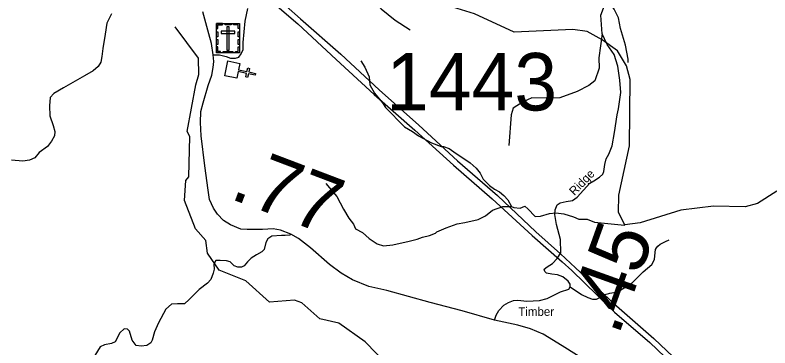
# Model space of a CAD drawing. Extents: x 1248089 to 1457196, y 820910 to 988753.
# Drawn here: x 1305699 to 1312268, y 934427 to 937322 of the extents above; entities that cross this region are included whole.
import ezdxf

# ---------------------------------------------------------------- set-up
doc = ezdxf.new("R2010")
doc.units = 0
for name, color, linetype in [('Exist Cultural Cemetery CELL', 7, 'Continuous'), ('Exist Cultural Church CELL', 7, 'Continuous'), ('Exist Hydrographic Creek Single Shore', 7, 'Continuous'), ('Exist Hydrographic Misc Water Feature', 7, 'Continuous'), ('Exist Road Non-System Type 51', 7, 'Continuous'), ('Exist Road Primary NC Attributed', 7, 'Continuous'), ('Exist Road Secondary Type 51 Attributed', 7, 'Continuous'), ('Exist Road Secondary Type 51 Label', 7, 'Continuous'), ('Exist Utilities Electrical Transmission Line', 7, 'Continuous'), ('Prop CMT Slope Fill', 7, 'Continuous'), ('Prop GRAU CAT1 Cell', 7, 'Continuous'), ('Prop Lane Lines', 7, 'Continuous')]:
    doc.layers.add(name, color=color, linetype=linetype)

msp = doc.modelspace()

# ---------------------------------------------------------------- linework, layer by layer
at = {"layer": 'Exist Cultural Cemetery CELL'}
for points in [[(1307452.2, 937249.4), (1307651.3, 937249.4), (1307651.3, 936994.8), (1307452.2, 936994.8)], [(1307452.2, 937206.1), (1307463.5, 937206.1), (1307463.5, 937238.3), (1307504.1, 937238.3), (1307504.1, 937249.4), (1307452.2, 937249.4)], [(1307526.3, 937249.4), (1307578.1, 937249.4), (1307578.1, 937238), (1307526.3, 937238)], [(1307651.3, 937206.1), (1307640, 937206.1), (1307640, 937238.3), (1307599.4, 937238.3), (1307599.4, 937249.4), (1307651.3, 937249.4)], [(1307452.2, 937132), (1307452.2, 937175.3), (1307463.6, 937175.3), (1307463.6, 937132)], [(1307493, 937181.4), (1307493, 937162.7), (1307610.7, 937162.7), (1307610.7, 937181.4)], [(1307561.2, 937220.1), (1307542.5, 937220.1), (1307542.5, 937017.3), (1307561.2, 937017.3)], [(1307639.9, 937133), (1307639.9, 937176.3), (1307651.3, 937176.3), (1307651.3, 937133)], [(1307639.9, 937067.1), (1307639.9, 937110.4), (1307651.3, 937110.4), (1307651.3, 937067.1)], [(1307452.1, 937064.7), (1307452.1, 937108.1), (1307463.5, 937108.1), (1307463.5, 937064.7)], [(1307485.3, 936994.9), (1307485.3, 937006.3), (1307463.3, 937006.3), (1307463.3, 937046.8), (1307452.1, 937046.8), (1307452.1, 936994.9)], [(1307618.1, 936994.8), (1307618.1, 937006.3), (1307640.1, 937006.3), (1307640.1, 937046.7), (1307651.3, 937046.7), (1307651.3, 936994.8)], [(1307509.6, 937006.3), (1307594.5, 937006.3), (1307594.5, 936994.9), (1307509.6, 936994.9)]]:
    msp.add_lwpolyline(points, close=True, dxfattribs=at)
at = {"layer": 'Exist Cultural Church CELL'}
msp.add_lwpolyline([(1307653.6, 936901.4), (1307642.3, 936845.6), (1307716.9, 936830.3), (1307723.3, 936861.7), (1307739, 936858.5), (1307732.6, 936827.1), (1307791.5, 936815.1), (1307788.3, 936799.4), (1307729.4, 936811.4), (1307723, 936780.1), (1307707.3, 936783.3), (1307713.7, 936814.6), (1307639.1, 936829.9), (1307627.5, 936773.4), (1307523.2, 936794.7), (1307549.3, 936922.7)], close=True, dxfattribs=at)
at = {"layer": 'Exist Hydrographic Creek Single Shore'}
for points in [[(1310809.3, 937106.7), (1310677.2, 937178.2), (1310552.3, 937197.2), (1310043.2, 937174.6), (1309697.3, 937332.5), (1309432.3, 937413.3), (1309234.3, 937535.4), (1308998.3, 937783.1), (1308919.2, 937952.2), (1308821.2, 938046), (1308184.2, 938285.3), (1307889.1, 938484.9), (1307358.9, 938699.2), (1307283.5, 938720.5)], [(1309048.3, 934170.9), (1308746.3, 934479), (1308517.2, 934641.2), (1308351.2, 934680.6), (1308195.3, 934818.3), (1308129.3, 934842.6), (1307912.2, 934824), (1307708.2, 935012), (1307476.2, 935102), (1307372.2, 935251.8), (1307358.3, 935360.5), (1307268.2, 935464), (1307174.2, 935708.8), (1307186.2, 935882.5), (1307212.2, 935914.9), (1307220.2, 936266), (1307196.2, 936309.1), (1307272.2, 936714.7), (1307299.2, 936806.1), (1307294.2, 936947.4), (1307092.2, 937220.6)], [(1312329.3, 935789.3), (1312160.4, 935684.3), (1312051.3, 935653.7), (1311776.3, 935659.2), (1311491.3, 935625.6), (1311139.3, 935514.5), (1311005.1, 935496.4), (1310949.3, 935603.5), (1310952.3, 935754.6), (1311046.3, 936186), (1311051.2, 936760.5), (1311020.3, 936879.2), (1310940.3, 937012.2), (1310809.3, 937106.7)]]:
    msp.add_lwpolyline(points, dxfattribs=at)
at = {"layer": 'Exist Hydrographic Misc Water Feature'}
for points in [[(1311034.1, 936910.7), (1311034.7, 936938.6), (1311011.6, 937059.7), (1310966.9, 937204.2), (1310951.1, 937297.3), (1310912.8, 937373.6), (1310831.4, 937491.7), (1310820.5, 937536.3), (1310816.7, 937629.9), (1310798.2, 937695.1), (1310759.9, 937771.4), (1310763, 937819.8), (1310749, 937903.8), (1310734.1, 937952.5), (1310730.7, 938068.2), (1310716.7, 938149), (1310697.8, 938199.5), (1310635.9, 938290.9), (1310606.6, 938323.5), (1310603.3, 938351.5)], [(1308708.6, 936922.8), (1308743.5, 936869.6), (1308779.6, 936785.2), (1308785.8, 936715.3), (1308826.3, 936643.9), (1308896.2, 936558), (1308923.3, 936517.2), (1309087.7, 936349.8), (1309156.7, 936308.2), (1309209.9, 936271), (1309322.6, 936210.5), (1309405.9, 936180.1), (1309425.9, 936179.7), (1309477.6, 936162.2), (1309536.5, 936116.8), (1309613.4, 936069.2), (1309658.7, 936036.3), (1309711.7, 935991), (1309746.7, 935945.9), (1309773.5, 935893.7), (1309828.3, 935840), (1309869.6, 935807.2), (1309913.1, 935785.8), (1309952.4, 935753), (1309987.5, 935716.2), (1310018.1, 935655.7)], [(1308403.6, 935857.1), (1308499.1, 935742.7), (1308556.5, 935633.2), (1308602.7, 935554.4), (1308643.6, 935503.4), (1308662.7, 935462.8), (1308722, 935431.4), (1308780.8, 935378.5), (1308849.8, 935332.7), (1308905.4, 935315.2), (1308985.8, 935325), (1309128.6, 935355.9), (1309197.1, 935374.2), (1309245.5, 935391.3), (1309305.8, 935405.6), (1309358.3, 935424.3), (1309370.5, 935436.4), (1309451.5, 935472.5), (1309546.4, 935506.7), (1309612.6, 935516.9), (1309729.3, 935544), (1309792.1, 935574.8), (1309853.3, 935623.7), (1309942.1, 935657.2), (1310018.1, 935655.7)], [(1310018.1, 935655.7), (1310038, 935647.1), (1310093.9, 935643.5), (1310134.4, 935659.1), (1310161.9, 935638.1), (1310226.3, 935570.3), (1310272.4, 935571.8), (1310349, 935595.7), (1310405.1, 935602.8), (1310473, 935593.2), (1310558.6, 935568.5), (1310606.1, 935547.8), (1310678, 935546.4), (1310741.5, 935520.6), (1311001.1, 935494.8), (1311005.1, 935496.4)]]:
    msp.add_lwpolyline(points, dxfattribs=at)
at = {"layer": 'Exist Road Non-System Type 51'}
for points in [[(1310807, 937158.7), (1310797.1, 937320), (1310819.9, 937382.2), (1310816.7, 937509.7), (1310797.1, 937601.3), (1310803.6, 937666.8), (1310849.4, 937732.2), (1310898.4, 937751.8), (1310954.2, 937727.6), (1310976.8, 937706), (1311032.4, 937660.2), (1311130.5, 937634), (1311159.9, 937650.4), (1311159.9, 937679.8), (1311140.3, 937771.4), (1311104.3, 937902.3), (1311078.2, 938052.7), (1311071.6, 938262.1), (1311022.6, 938409.3), (1310885.3, 938661.1), (1310849.5, 938770.8), (1310826.7, 938914.7), (1310816.9, 939012.8)], [(1307812.1, 937715.1), (1307879.8, 937727.4), (1307962, 937770.6), (1308062.6, 937854.9), (1308134.5, 937881.6), (1308198.2, 937900.1), (1308253.7, 937906.2), (1308311.2, 937908.3), (1308370.7, 937916.5), (1308411.8, 937912.4), (1308446.7, 937902.1), (1308485.7, 937873.4), (1308510.4, 937803.5), (1308586.4, 937653.4), (1308617.2, 937620.5), (1308715.8, 937540.4), (1308797.9, 937472.6), (1308886.2, 937376), (1309005.4, 937277.3), (1309136.3, 937194)], [(1306538.1, 937332.8), (1306498.8, 937251.3), (1306481.9, 937155.8), (1306462.3, 937032.1), (1306453.8, 936961.8), (1306445.4, 936911.3), (1306423, 936874.7), (1306378, 936838.2), (1306302.2, 936793.2), (1306120, 936687.9), (1306035.7, 936640.1), (1306004.8, 936606.4), (1305999.2, 936533.3), (1306002, 936446.2), (1306030.1, 936361.9), (1306044.2, 936308.5), (1306041.4, 936271.9), (1306016.1, 936224.2), (1305982.4, 936179.2), (1305909.4, 936125.8), (1305870, 936080.8), (1305825.1, 936061.1), (1305766.1, 936049.9), (1305669.1, 936059.4)], [(1310807, 937158.7), (1310777.6, 936949.3), (1310780.8, 936861), (1310744.9, 936749.8), (1310692.6, 936710.6), (1310591.3, 936658.2), (1310440.9, 936602.6), (1310336.3, 936599.3), (1310195.8, 936602.6), (1310120.6, 936566.6), (1310032.3, 936511), (1310016, 936455.4), (1309996.4, 936187.2)], [(1310864.8, 936113.3), (1310895.2, 936183.9), (1310914.9, 936301.7), (1310937.7, 936455.4), (1310950.8, 936507.8), (1310970.4, 936648.4), (1310960.6, 936756.4), (1310944.3, 936877.4), (1310911.6, 936978.8), (1310852.8, 937067.1), (1310807, 937158.7)], [(1308099.6, 935416.8), (1308090, 935408.5), (1308050.7, 935405.7), (1308017, 935405.7), (1307932.7, 935400), (1307899, 935374.7), (1307882.2, 935343.8), (1307865.3, 935282), (1307845.7, 935262.3), (1307800.7, 935237), (1307753, 935208.9), (1307722.1, 935175.2), (1307691.2, 935141.5), (1307668.7, 935130.2), (1307637.9, 935130.2), (1307604.2, 935141.5), (1307570.4, 935175.2), (1307539.6, 935183.6), (1307483.4, 935186.4), (1307446.9, 935186.4), (1307430, 935155.5), (1307432.8, 935110.6), (1307421.6, 935076.8), (1307401.9, 935023.4), (1307373.9, 934989.7), (1307301.2, 934934.3), (1307214.2, 934847.1), (1307172, 934810.6), (1307113.1, 934810.6), (1307059.7, 934807.8), (1307012, 934765.6), (1306947.4, 934644.8), (1306913.7, 934566.1), (1306891.2, 934495.8), (1306880.3, 934471), (1306846.6, 934448.5), (1306796.1, 934442.9), (1306753.9, 934448.5), (1306717.4, 934493.5), (1306695, 934572.2), (1306678.1, 934589), (1306647.2, 934591.8), (1306610.7, 934558.1), (1306571.4, 934479.4), (1306537.7, 934465.4), (1306475.9, 934454.1), (1306439.4, 934437.3), (1306355.1, 934299.5)], [(1310874.4, 934903.2), (1310942.2, 934915.6), (1311028.4, 934967), (1311069.5, 934993.7), (1311166.1, 935088.2), (1311240, 935154), (1311262.6, 935195.1), (1311266.7, 935228), (1311272.9, 935283.5), (1311281.1, 935297.9), (1311293.4, 935312.3), (1311311.9, 935328.7), (1311359.1, 935353.4), (1311392, 935365.7)], [(1310529.8, 934957.4), (1310627.9, 934893), (1310683.4, 934864.2), (1310724.5, 934851.9), (1310757.3, 934849.8), (1310792.3, 934868.3), (1310810.7, 934882.7), (1310841.5, 934895), (1310866.2, 934901.2), (1310874.4, 934903.2)]]:
    msp.add_lwpolyline(points, dxfattribs=at)
at = {"layer": 'Exist Road Primary NC Attributed'}
for points in [[(1307421.6, 936977), (1307408.9, 937073.9), (1307385.5, 937159.1), (1307332.2, 937348.9)], [(1309870.3, 934669.5), (1309590.9, 934748.9), (1309311.2, 934821.3), (1308935.5, 934925.2), (1308777.7, 934962.6), (1308636.5, 935018.7), (1308536.9, 935076.9), (1308433.8, 935153), (1308269.8, 935298.4), (1308166, 935377.3), (1308099.6, 935416.8), (1308008.9, 935451.2), (1307944.6, 935461.6), (1307851.2, 935457.5), (1307718.3, 935457.5), (1307664.3, 935459.5), (1307573, 935496.9), (1307512.8, 935534.3), (1307460.9, 935590.4), (1307425.6, 935642.4), (1307390.3, 935719.2), (1307380, 935798.2), (1307348.9, 936011), (1307319.8, 936270.7), (1307311.5, 936387.1), (1307315.7, 936482.6), (1307336.4, 936559.5), (1307377.9, 936709.1), (1307411.2, 936800.5), (1307423.6, 936867), (1307427.8, 936918.9), (1307421.6, 936977)], [(1310685.1, 934303.7), (1310459.9, 934445.6), (1310293.1, 934547.8), (1310184.7, 934593.7), (1310074.2, 934625), (1309870.3, 934669.5)]]:
    msp.add_lwpolyline(points, dxfattribs=at)
at = {"layer": 'Exist Road Secondary Type 51 Attributed'}
for points in [[(1307421.6, 936977), (1307479.1, 936975.4), (1307536.6, 936962.2), (1307572.7, 936947.4), (1307617, 936945.8), (1307645, 936955.7), (1307667.9, 936985.2), (1307682.7, 937023), (1307684.4, 937083.9), (1307702.4, 937267.9), (1307725.4, 937379.7)], [(1309870.3, 934669.5), (1309886.1, 934712.2), (1309909.3, 934753.7), (1309950.8, 934797.7), (1309993.5, 934823.3), (1310035, 934839.2), (1310075.2, 934841.6), (1310150.9, 934834.3), (1310261.9, 934840.4), (1310330.2, 934856.3), (1310444.9, 934914.9), (1310516.4, 934937.8), (1310529.8, 934957.4), (1310528.6, 934980.6), (1310512.8, 935008.7), (1310466.4, 935044.1), (1310418.8, 935062.4), (1310370, 935068.5), (1310324.9, 935078.3), (1310307.8, 935091.7), (1310304.1, 935112.4), (1310328.5, 935132), (1310376.1, 935161.3), (1310416.4, 935205.2), (1310448.1, 935254.4), (1310444.4, 935369.2), (1310410.3, 935499.8), (1310395.6, 935586.5), (1310399.3, 935629.3), (1310416.4, 935670.8), (1310442.1, 935688.4), (1310493.3, 935700.6), (1310549.4, 935710.3), (1310589.7, 935738.4), (1310701.9, 935859.3), (1310734.9, 935881.3), (1310785.5, 935911.2), (1310814.8, 935938), (1310822.1, 935962.5), (1310831.9, 936022.3), (1310842.9, 936071.1), (1310864.8, 936113.3)]]:
    msp.add_lwpolyline(points, dxfattribs=at)
at = {"layer": 'Exist Utilities Electrical Transmission Line'}
for points in [[(1307934.3, 937512.3), (1308183.4, 937289.9), (1308532.4, 936981.7), (1308867.4, 936671.6), (1309212.7, 936363.3), (1309549.7, 936055.3), (1309896.9, 935753), (1310231.8, 935437.1), (1310443.9, 935244)], [(1307877.9, 937488.5), (1308158.2, 937244.6), (1308493.5, 936936.5), (1308824.6, 936630.7), (1309177.6, 936320.2), (1309514.7, 936016), (1309850.3, 935724.1), (1310199.1, 935405.7), (1310459, 935175.2)], [(1310443.9, 935244), (1310574.8, 935124.8), (1310909.7, 934812.9), (1311256.9, 934508.5), (1311589.7, 934192.4), (1311939, 933882.2), (1312276.2, 933582.1), (1312625.2, 933273.7), (1312962.4, 932969.7), (1313305.2, 932651.5), (1313642.1, 932337.5), (1313985.5, 932033.2), (1314316.4, 931721.4), (1314659.4, 931409.1), (1314998.4, 931100.9), (1315356.9, 930764.3), (1315690, 930458.4), (1316036.8, 930138.1), (1316375.8, 929826.1), (1316722.6, 929503.7), (1316937.9, 929301.9)], [(1310459, 935175.2), (1310544.2, 935099.6), (1310875, 934779.6), (1310914, 934738.5), (1311224.1, 934473.2), (1311553.1, 934159.4), (1311904.1, 933850.9), (1312247.2, 933542.8), (1312584.3, 933236.7), (1312923.5, 932926.5), (1313266.6, 932620.4), (1313611.4, 932304.1), (1313950.3, 931988.1), (1314275.4, 931682.2), (1314610.6, 931382.3), (1314961.4, 931059.8), (1315312.1, 930733.4), (1315657, 930419.1), (1315995.9, 930103.1), (1316346.7, 929782.6), (1316699.5, 929458.2), (1316893.8, 929275.7)]]:
    msp.add_lwpolyline(points, dxfattribs=at)

# ---------------------------------------------------------------- texts
at = {"layer": 'Exist Road Secondary Type 51 Label'}
msp.add_text('Ridge', height=75, rotation=45.87948, dxfattribs=at).set_placement((1310566.3, 935747.5))
msp.add_text('Timber ', height=75, dxfattribs=at).set_placement((1310077.7, 934705.8))
at = {"layer": 'Prop CMT Slope Fill'}
msp.add_text('.77', height=500, rotation=339.20687, dxfattribs=at).set_placement((1307555.8, 935730.3))
at = {"layer": 'Prop GRAU CAT1 Cell'}
msp.add_text('.45', height=500, rotation=70.26489, dxfattribs=at).set_placement((1310948, 934524.6))
at = {"layer": 'Prop Lane Lines'}
msp.add_text('1443', height=500, dxfattribs=at).set_placement((1308928.3, 936492.1))

doc.saveas('drawing.dxf')
